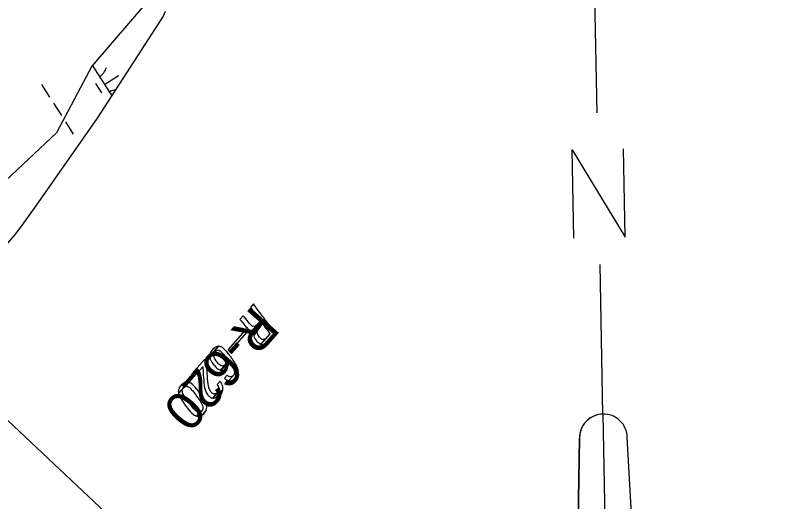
# Model space of a CAD drawing. Extents: x 3962991 to 3983549, y 181631 to 204078.
# Drawn here: x 3979493 to 3980326, y 189193 to 189721 of the extents above; entities that cross this region are included whole.
import ezdxf

# ---------------------------------------------------------------- set-up
doc = ezdxf.new("R2010")
doc.units = 0
for name, color, linetype in [('V-ANNO-MASK', 7, 'Continuous'), ('V-ANNO-MASK2', 7, 'Continuous'), ('V-ANNO-SYMB', 7, 'Continuous'), ('V-RIVR-RANG-IDEN', 7, 'Continuous'), ('V-RRAP-FSHR', 7, 'Continuous'), ('V-SITE-VEGE', 7, 'Continuous'), ('V-WETL-SWMP', 7, 'Continuous')]:
    doc.layers.add(name, color=color, linetype=linetype)

msp = doc.modelspace()

# ---------------------------------------------------------------- linework, layer by layer
at = {"layer": 'V-ANNO-MASK2'}
for points in [[(3979752.82, 189406), (3979751.63, 189407.61), (3979748.22, 189403.76), (3979749.42, 189402.15), (3979749.67, 189401.81), (3979750.89, 189400.17), (3979751.25, 189399.67), (3979754.47, 189395.33), (3979754.87, 189394.78), (3979756.37, 189392.76), (3979757, 189391.93), (3979757.98, 189390.59), (3979758.69, 189389.63), (3979758.91, 189389.33), (3979759.1, 189389.07), (3979749.78, 189378.52), (3979751.42, 189378.63), (3979754.02, 189380.09), (3979752.87, 189378.25), (3979751.78, 189375.15), (3979751.84, 189374.78), (3979761.55, 189385.77), (3979761.67, 189385.61), (3979762.31, 189384.76), (3979763.36, 189383.34), (3979763.69, 189382.89), (3979765.79, 189380.06), (3979766.34, 189379.31), (3979767.9, 189377.21), (3979769.04, 189375.67), (3979769.28, 189375.35), (3979769.28, 189375.35), (3979769.38, 189375.21), (3979769.42, 189375.15), (3979759.4, 189363.81), (3979763.03, 189363.61), (3979766.35, 189365.48), (3979769.42, 189368.69), (3979775.43, 189375.48), (3979775.32, 189375.63), (3979774.56, 189376.66), (3979772.83, 189379), (3979772.78, 189379.06), (3979772.68, 189379.19), (3979772.44, 189379.51), (3979771.3, 189381.06), (3979769.74, 189383.16), (3979769.19, 189383.91), (3979767.09, 189386.74), (3979766.76, 189387.19), (3979765.71, 189388.61), (3979765.08, 189389.47), (3979764.96, 189389.62), (3979764.78, 189389.86), (3979764.03, 189390.88), (3979763.81, 189391.17), (3979763.22, 189391.98), (3979762.51, 189392.93), (3979762.32, 189393.19), (3979762.1, 189393.48), (3979761.39, 189394.45), (3979760.4, 189395.78), (3979759.78, 189396.61), (3979758.28, 189398.64), (3979757.88, 189399.19), (3979754.66, 189403.52), (3979754.29, 189404.02), (3979753.07, 189405.66)], [(3979741.7, 189393.42), (3979740.33, 189394.83), (3979736.61, 189390.63), (3979738.11, 189389.36), (3979738.4, 189389.07), (3979739.78, 189387.61), (3979740.16, 189387.12), (3979743.44, 189382.85), (3979743.85, 189382.31), (3979745.56, 189380.53), (3979746.27, 189379.79), (3979747.75, 189379.02), (3979748.82, 189378.46), (3979749.34, 189378.5), (3979749.78, 189378.52), (3979755.89, 189385.43), (3979753.88, 189383.64), (3979753.29, 189383.52), (3979751.41, 189383.15), (3979749.91, 189383.91), (3979748.96, 189384.38), (3979747.31, 189386.22), (3979746.86, 189386.72), (3979743.64, 189391.06), (3979743.26, 189391.54), (3979741.98, 189393.11)], [(3979756.64, 189379.92), (3979758.76, 189382.61), (3979751.84, 189374.78), (3979751.88, 189374.54), (3979752.09, 189373.2), (3979755.61, 189377.18)], [(3979744.4, 189376.49), (3979742.49, 189379.07), (3979724.07, 189358.23), (3979725.98, 189355.64)], [(3979756.02, 189375.05), (3979755.61, 189377.18), (3979752.09, 189373.2), (3979752.42, 189370.98), (3979752.75, 189370.51), (3979754.76, 189367.58), (3979755.28, 189366.8), (3979757.31, 189365.23), (3979758.8, 189364.08), (3979759.1, 189363.83), (3979759.31, 189363.82), (3979764.92, 189370.17), (3979764.37, 189369.8), (3979763.06, 189368.9), (3979760.74, 189369.11), (3979758.81, 189370.79), (3979758.12, 189371.38), (3979756.15, 189374.36)], [(3979766.67, 189372.04), (3979764.92, 189370.17), (3979759.31, 189363.82), (3979759.4, 189363.81)], [(3979708.76, 189359.71), (3979707.48, 189358.6), (3979705.23, 189355.71), (3979705.03, 189355.15), (3979705.03, 189355.15), (3979703.92, 189351.95), (3979704.07, 189350.89), (3979713.73, 189361.82), (3979712.29, 189361.42), (3979710.04, 189360.81)], [(3979714.96, 189361.37), (3979713.72, 189361.81), (3979704.07, 189350.89), (3979704.29, 189349.3), (3979710.38, 189356.19), (3979710.86, 189356.48), (3979712.13, 189357.26), (3979712.91, 189357.26), (3979713.15, 189357.25), (3979714.14, 189357.25), (3979714.83, 189356.78), (3979715.22, 189356.52), (3979716.36, 189355.74), (3979717.99, 189353.97), (3979718.33, 189353.6), (3979719.34, 189352.5), (3979719.46, 189352.33), (3979720.93, 189350.06), (3979721.6, 189349.02), (3979721.67, 189348.79), (3979721.67, 189348.79), (3979722.2, 189346.85), (3979722.41, 189346.1), (3979722.13, 189344), (3979722.1, 189343.75), (3979720.79, 189341.59), (3979715.55, 189335.65), (3979715.93, 189335.44), (3979716.06, 189335.45), (3979724.72, 189345.26), (3979724.75, 189345.23), (3979725.61, 189344.02), (3979726.18, 189343.22), (3979726.33, 189343), (3979727.18, 189341.79), (3979729.47, 189338.27), (3979729.52, 189338.17), (3979729.61, 189337.97), (3979730.4, 189336.19), (3979730.94, 189334.94), (3979730.95, 189334.74), (3979730.97, 189333.96), (3979731.01, 189332.26), (3979730.7, 189331.7), (3979729.73, 189329.96), (3979724.58, 189324.13), (3979724.7, 189324.08), (3979724.71, 189324.09), (3979725.43, 189323.82), (3979728.98, 189324.74), (3979734.56, 189331.06), (3979734.94, 189334.58), (3979735.07, 189335.81), (3979735.02, 189335.94), (3979734.83, 189336.38), (3979734.78, 189336.52), (3979734.28, 189337.71), (3979734.06, 189338.26), (3979734, 189338.4), (3979733.47, 189339.66), (3979732.72, 189341.49), (3979732.63, 189341.69), (3979732.58, 189341.78), (3979730.24, 189345.26), (3979729.41, 189346.48), (3979729.26, 189346.71), (3979728.71, 189347.53), (3979727.87, 189348.77), (3979727.85, 189348.8), (3979727.8, 189348.87), (3979727.53, 189349.22), (3979727.25, 189349.58), (3979727.17, 189349.7), (3979726.44, 189350.66), (3979726.04, 189351.19), (3979725, 189352.55), (3979724.87, 189352.72), (3979724.13, 189353.69), (3979722.52, 189355.8), (3979722.38, 189355.94), (3979721.32, 189356.98), (3979720.96, 189357.33), (3979719.24, 189359), (3979718.26, 189359.96), (3979717.93, 189360.28), (3979717.09, 189360.59), (3979716.34, 189360.86), (3979716.15, 189360.93), (3979715.57, 189361.14), (3979715.12, 189361.3)], [(3979709.04, 189354.43), (3979710.38, 189356.19), (3979704.29, 189349.3), (3979704.32, 189349.08)], [(3979708.73, 189353.41), (3979709.04, 189354.42), (3979704.32, 189349.08), (3979704.4, 189348.51), (3979704.51, 189347.75), (3979704.54, 189347.51), (3979704.94, 189346.84), (3979705.39, 189346.09), (3979705.64, 189345.67), (3979706.38, 189344.44), (3979707.66, 189342.28), (3979708, 189341.91), (3979709, 189340.8), (3979709, 189340.8), (3979709.14, 189340.65), (3979710.89, 189338.7), (3979711.69, 189337.81), (3979711.83, 189337.66), (3979713.35, 189336.84), (3979713.94, 189336.52), (3979715.01, 189335.94), (3979715.14, 189335.87), (3979715.55, 189335.65), (3979720.79, 189341.59), (3979719.25, 189340.52), (3979718.77, 189340.2), (3979717.3, 189340.32), (3979716.49, 189340.39), (3979715.13, 189341.39), (3979714.97, 189341.51), (3979714, 189342.22), (3979712.29, 189344.22), (3979712.16, 189344.37), (3979711.18, 189345.51), (3979710.91, 189345.97), (3979709.62, 189348.11), (3979708.87, 189349.33), (3979708.76, 189349.91), (3979708.55, 189350.93), (3979708.37, 189351.84), (3979708.32, 189352.07)], [(3979700.52, 189344.36), (3979698.38, 189347.26), (3979684.52, 189331.58), (3979686.66, 189328.69), (3979686.92, 189328.34), (3979696.72, 189339.42), (3979696.93, 189333.39), (3979697.06, 189330.36), (3979697.16, 189327.88), (3979697.45, 189324.03), (3979697.59, 189322.06), (3979698.07, 189318.83), (3979698.43, 189316.44), (3979699, 189314.75), (3979700.08, 189311.55), (3979700.09, 189311.51), (3979701.6, 189309.36), (3979702.09, 189308.66), (3979702.67, 189307.84), (3979703.25, 189307.43), (3979703.61, 189307.17), (3979704.29, 189306.7), (3979704.85, 189306.3), (3979705.25, 189306.02), (3979705.69, 189305.7), (3979706.22, 189305.6), (3979706.72, 189305.51), (3979707.12, 189305.43), (3979707.23, 189305.4), (3979707.31, 189305.39), (3979713.15, 189312), (3979712.59, 189311.46), (3979711.69, 189310.59), (3979710.92, 189310.25), (3979709.95, 189309.82), (3979709.38, 189309.88), (3979708.71, 189309.94), (3979708.12, 189309.99), (3979707.5, 189310.33), (3979706.77, 189310.74), (3979706.37, 189310.96), (3979705.91, 189311.5), (3979705.25, 189312.24), (3979704.7, 189312.87), (3979703.49, 189315.35), (3979703.47, 189315.39), (3979702.57, 189318.8), (3979702.29, 189320.81), (3979701.95, 189323.21), (3979701.66, 189326.67), (3979701.5, 189328.61), (3979701.23, 189332.49), (3979701.07, 189334.9), (3979700.9, 189337.88), (3979700.55, 189343.76)], [(3979724.73, 189345.21), (3979724.72, 189345.26), (3979716.06, 189335.45), (3979716.11, 189335.46), (3979718.2, 189335.64), (3979719.58, 189335.76), (3979720.66, 189336.58), (3979722.3, 189337.83), (3979724.12, 189340.49), (3979724.26, 189341.05), (3979724.77, 189343.07)], [(3979724.22, 189329.19), (3979722.92, 189330.4), (3979719.99, 189327.09), (3979721.3, 189325.89), (3979722.2, 189325.05), (3979722.3, 189324.96), (3979722.84, 189324.77), (3979724.01, 189324.34), (3979724.15, 189324.29), (3979724.58, 189324.13), (3979729.73, 189329.96), (3979727.92, 189328.55), (3979727.71, 189328.53), (3979725.94, 189328.27), (3979725.46, 189328.53), (3979725.34, 189328.6)], [(3979734.31, 189330.68), (3979734.56, 189331.06), (3979728.98, 189324.74), (3979729.09, 189324.77), (3979732.11, 189327.37), (3979732.11, 189327.37)], [(3979674.65, 189320.91), (3979673.22, 189319.82), (3979670.91, 189316.68), (3979670.65, 189315.77), (3979669.8, 189312.84), (3979670.05, 189311.43), (3979670.2, 189310.59), (3979675.96, 189317.11), (3979676.21, 189317.27), (3979677.58, 189318.09), (3979678.19, 189318.11), (3979678.69, 189318.13), (3979679.65, 189318.16), (3979680.62, 189317.6), (3979680.64, 189317.6), (3979682.19, 189316.7), (3979683.1, 189315.74), (3979684.04, 189314.73), (3979685.04, 189313.68), (3979685.14, 189313.56), (3979688.61, 189309.05), (3979689.02, 189308.52), (3979689.81, 189307.49), (3979690.17, 189306.98), (3979690.17, 189306.98), (3979693.24, 189302.61), (3979693.24, 189302.62), (3979693.49, 189302.27), (3979694.2, 189301.24), (3979694.76, 189300.22), (3979695.56, 189298.74), (3979696.25, 189297.44), (3979696.28, 189297.32), (3979696.54, 189295.94), (3979696.65, 189295.34), (3979696.76, 189294.73), (3979696.47, 189293.71), (3979696.47, 189293.72), (3979696.17, 189292.7), (3979694.92, 189291.12), (3979690.11, 189285.69), (3979690.88, 189285.41), (3979692.32, 189285.67), (3979694.52, 189286.07), (3979696.02, 189287.19), (3979700.01, 189291.7), (3979700.22, 189292.51), (3979701.01, 189295.49), (3979700.81, 189296.63), (3979700.64, 189297.6), (3979700.62, 189297.73), (3979700.52, 189298.3), (3979700.42, 189298.87), (3979700.31, 189299.48), (3979700.08, 189299.95), (3979699.54, 189301), (3979699.49, 189301.1), (3979698.82, 189302.43), (3979698.05, 189303.93), (3979697.41, 189304.86), (3979696.69, 189305.89), (3979696.45, 189306.24), (3979693.4, 189310.64), (3979693.02, 189311.13), (3979692.23, 189312.15), (3979691.81, 189312.68), (3979688.31, 189317.15), (3979688.22, 189317.27), (3979687.17, 189318.27), (3979686.18, 189319.22), (3979685.22, 189320.12), (3979683.94, 189321.34), (3979683.93, 189321.35), (3979682.83, 189321.75), (3979682.12, 189322.01), (3979681.76, 189322.15), (3979681.31, 189322.32), (3979680.84, 189322.5), (3979680.74, 189322.53), (3979680.07, 189322.77), (3979678.32, 189322.48), (3979676.27, 189322.14)], [(3979674.7, 189315.55), (3979675.96, 189317.11), (3979670.2, 189310.59), (3979670.22, 189310.48)], [(3979674.39, 189314.49), (3979674.69, 189315.55), (3979670.22, 189310.48), (3979670.32, 189309.88), (3979670.42, 189309.33), (3979670.5, 189308.86), (3979670.85, 189308.2), (3979671.38, 189307.15), (3979671.39, 189307.14), (3979672.26, 189305.46), (3979672.91, 189304.2), (3979673.7, 189303.03), (3979674.54, 189301.8), (3979674.55, 189301.8), (3979674.63, 189301.67), (3979677.87, 189296.91), (3979678.3, 189296.38), (3979679.1, 189295.37), (3979679.48, 189294.89), (3979682.76, 189290.76), (3979683.02, 189290.43), (3979683.93, 189289.61), (3979684.74, 189288.88), (3979685.9, 189287.82), (3979686.93, 189286.9), (3979687, 189286.82), (3979688.12, 189286.42), (3979688.12, 189286.42), (3979688.6, 189286.24), (3979689.1, 189286.06), (3979689.55, 189285.89), (3979693.31, 189290.15), (3979692.69, 189290.12), (3979692.01, 189290.1), (3979691.35, 189290.08), (3979690.35, 189290.62), (3979690.26, 189290.66), (3979689, 189291.33), (3979687.89, 189292.44), (3979687.11, 189293.21), (3979686.25, 189294.08), (3979685.95, 189294.37), (3979682.69, 189298.53), (3979682.32, 189299.01), (3979681.52, 189300.03), (3979681.13, 189300.59), (3979677.85, 189305.31), (3979677.76, 189305.44), (3979676.91, 189306.66), (3979676.2, 189307.93), (3979675.52, 189309.16), (3979674.62, 189310.79), (3979674.61, 189310.8), (3979674.36, 189312.17), (3979674.2, 189313.05), (3979674.11, 189313.51)], [(3979715.86, 189322.76), (3979715.29, 189323.6), (3979712.06, 189319.94), (3979712.64, 189319.11), (3979713.05, 189318.52), (3979713.31, 189318.14), (3979713.64, 189317.29), (3979713.92, 189316.56), (3979714.12, 189316.06), (3979714.12, 189315.24), (3979714.12, 189314.55), (3979714.12, 189313.88), (3979713.46, 189312.6), (3979713.27, 189312.23), (3979713.15, 189312), (3979707.31, 189305.39), (3979708.93, 189305.07), (3979710.82, 189305.59), (3979718.39, 189314.15), (3979718.34, 189315.71), (3979718.27, 189317.79), (3979718.27, 189317.88), (3979718.23, 189317.99), (3979718.08, 189318.36), (3979717.9, 189318.82), (3979717.71, 189319.3), (3979717.48, 189319.87), (3979717.29, 189320.37), (3979717, 189321.08), (3979716.53, 189321.79), (3979716.27, 189322.16)], [(3979717.6, 189312.02), (3979718.39, 189314.15), (3979710.82, 189305.59), (3979712.26, 189305.98), (3979714.17, 189307.51), (3979717.2, 189310.94)], [(3979715.04, 189308.21), (3979717.2, 189310.94), (3979714.17, 189307.51), (3979715.03, 189308.2)], [(3979694.62, 189290.95), (3979693.31, 189290.14), (3979689.55, 189285.89), (3979690.01, 189285.73), (3979690.11, 189285.69), (3979694.92, 189291.12)], [(3979697.61, 189288.38), (3979700, 189291.7), (3979696.02, 189287.19), (3979697.61, 189288.38)]]:
    msp.add_lwpolyline(points, close=True, dxfattribs=at)
at = {"layer": 'V-ANNO-SYMB'}
for p, q in [((3980125.07, 189615.44), (3980122.58, 189745.42)), ((3980131.36, 189288), (3980128.24, 189450.47)), ((3980131.36, 189288), (3980140.14, 188830.59)), ((3980131.36, 189288), (3980140.14, 188830.59)), ((3980098.46, 188787.28), (3980105.86, 189261.51)), ((3980105.86, 189261.51), (3980098.47, 188787.28)), ((3980183.45, 188788.91), (3980157.85, 189262.51))]:
    msp.add_line(p, q, dxfattribs=at)
msp.add_lwpolyline([(3980099.69, 189478.94), (3980097.85, 189574.92), (3980155.68, 189480.01), (3980153.84, 189575.99)], dxfattribs=at)
for start, end in [(91.09653, 181.09984), (91.10316, 181.09986), (1.09986, 91.10316)]:
    msp.add_arc((3980131.86, 189262.01), 26, start, end, dxfattribs=at)
at = {"layer": 'V-RRAP-FSHR'}
msp.add_lwpolyline([(3979428.27, 189333.96), (3980015.69, 188780.87), (3980435.98, 188375.64), (3980642.57, 188188.79), (3980682.66, 188148.44)], dxfattribs=at)
at = {"layer": 'V-SITE-VEGE'}
for p, q in [((3979644.54, 189746.24), (3979575.83, 189666.03)), ((3979575.83, 189666.03), (3979537.66, 189593.47)), ((3979537.66, 189593.47), (3979476.59, 189536.18))]:
    msp.add_line(p, q, dxfattribs=at)
at = {"layer": 'V-WETL-SWMP'}
for p, q in [((3979655.63, 189725.57), (3979653.39, 189720.35)), ((3979653.39, 189720.35), (3979581.78, 189609.6)), ((3979576.16, 189667.23), (3979597.51, 189633.93)), ((3979589.65, 189646.18), (3979604.81, 189655.9)), ((3979521.25, 189645.93), (3979529.89, 189632.46)), ((3979579.92, 189647.07), (3979586.4, 189636.97)), ((3979534.21, 189625.73), (3979542.84, 189612.26)), ((3979581.78, 189609.6), (3979515.01, 189514.31)), ((3979547.16, 189605.53), (3979555.8, 189592.06)), ((3979515.01, 189514.31), (3979500.21, 189493.62)), ((3979500.21, 189493.62), (3979492.96, 189483.79)), ((3979492.96, 189483.79), (3979483.99, 189473.12))]:
    msp.add_line(p, q, dxfattribs=at)
for centre, start, end in [((3979574.94, 189669.57), 301.89187, 343.43553), ((3979604.76, 189623.06), 99.98011, 123.43552)]:
    msp.add_arc(centre, 17.62, start, end, dxfattribs=at)

# ---------------------------------------------------------------- texts
at = {"layer": 'V-ANNO-MASK'}
msp.add_text('R-620  ', height=41.5, rotation=228.52516, dxfattribs=at).set_placement((3979751.21, 189407.14))
at = {"layer": 'V-RIVR-RANG-IDEN'}
msp.add_text('R-620  ', height=41.5, rotation=228.52516, dxfattribs=at).set_placement((3979751.21, 189407.14))

doc.saveas('drawing.dxf')
